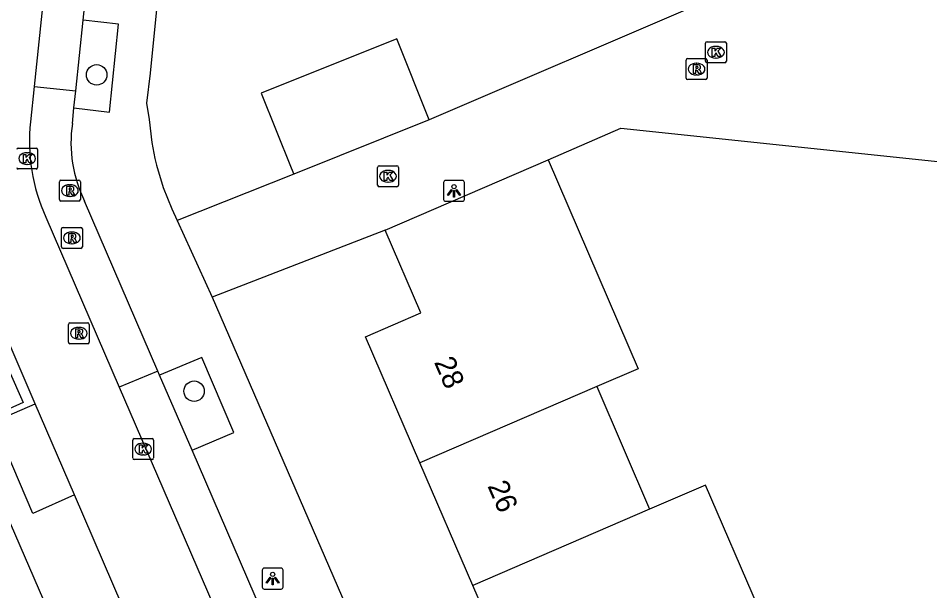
# Model space of a CAD drawing. Extents: x 162026 to 163499, y 387297 to 388169.
# Drawn here: x 162160.34 to 162203.93, y 387590.7 to 387618.05 of the extents above; entities that cross this region are included whole.
import ezdxf

# ---------------------------------------------------------------- set-up
doc = ezdxf.new("R2010")
doc.units = 0
for name, color, linetype in [('IMGEO_Boom', 7, 'Continuous'), ('IMGEO_Kolk', 7, 'Continuous'), ('IMGEO_Lichtpunt', 7, 'Continuous'), ('IMGEO_Muur', 7, 'Continuous'), ('IMGEO_Pand', 7, 'Continuous'), ('IMGEO_Pand_nummerreeks', 7, 'Continuous'), ('IMGEO_Parkeervlak_open', 7, 'Continuous'), ('IMGEO_Rijbaan_lokaal_open', 7, 'Continuous'), ('IMGEO_Rioolput', 7, 'Continuous'), ('IMGEO_Voetpad_gesloten', 7, 'Continuous'), ('IMGEO_Voetpad_open', 7, 'Continuous')]:
    doc.layers.add(name, color=color, linetype=linetype)

msp = doc.modelspace()

# ---------------------------------------------------------------- linework, layer by layer
at = {"layer": 'IMGEO_Boom'}
for centre in [(162164.088, 387615.347), (162168.747, 387600.231)]:
    msp.add_circle(centre, 0.489, dxfattribs=at)
at = {"layer": 'IMGEO_Kolk'}
for p, q in [((162193.203, 387616.002), (162193.203, 387616.854)), ((162193.278, 387616.928), (162194.13, 387616.928)), ((162194.204, 387616.854), (162194.204, 387616.002)), ((162193.691, 387616.708), (162193.716, 387616.708)), ((162193.714, 387616.148), (162193.689, 387616.148)), ((162194.13, 387615.928), (162193.278, 387615.928)), ((162160.337, 387611.849), (162161.189, 387611.849)), ((162160.75, 387611.629), (162160.775, 387611.629)), ((162161.263, 387611.775), (162161.263, 387610.923)), ((162161.189, 387610.849), (162160.337, 387610.849)), ((162160.773, 387611.069), (162160.748, 387611.069)), ((162177.52, 387610.075), (162177.52, 387610.927)), ((162177.595, 387611.001), (162178.447, 387611.001)), ((162178.008, 387610.781), (162178.033, 387610.781)), ((162178.521, 387610.927), (162178.521, 387610.075)), ((162178.447, 387610.001), (162177.595, 387610.001)), ((162178.031, 387610.221), (162178.006, 387610.221)), ((162165.812, 387597.039), (162165.812, 387597.891)), ((162165.887, 387597.965), (162166.739, 387597.965)), ((162166.3, 387597.745), (162166.325, 387597.745)), ((162166.813, 387597.891), (162166.813, 387597.039)), ((162166.739, 387596.965), (162165.887, 387596.965)), ((162166.323, 387597.185), (162166.298, 387597.185))]:
    msp.add_line(p, q, dxfattribs=at)
for points in [[(162193.203, 387616.002), (162193.203, 387616.854)], [(162193.278, 387616.928), (162194.13, 387616.928)], [(162194.204, 387616.854), (162194.204, 387616.002)], [(162193.524, 387616.628), (162193.647, 387616.628), (162193.647, 387616.477), (162193.777, 387616.628), (162193.941, 387616.628), (162193.795, 387616.477), (162193.948, 387616.228), (162193.796, 387616.228), (162193.711, 387616.392), (162193.647, 387616.325), (162193.647, 387616.228), (162193.524, 387616.228), (162193.524, 387616.628)], [(162194.13, 387615.928), (162193.278, 387615.928)], [(162160.337, 387611.849), (162161.189, 387611.849)], [(162161.263, 387611.775), (162161.263, 387610.923)], [(162160.583, 387611.549), (162160.706, 387611.549), (162160.706, 387611.398), (162160.836, 387611.549), (162161, 387611.549), (162160.854, 387611.398), (162161.007, 387611.149), (162160.855, 387611.149), (162160.77, 387611.313), (162160.706, 387611.246), (162160.706, 387611.149), (162160.583, 387611.149), (162160.583, 387611.549)], [(162161.189, 387610.849), (162160.337, 387610.849)], [(162177.52, 387610.075), (162177.52, 387610.927)], [(162177.595, 387611.001), (162178.447, 387611.001)], [(162178.521, 387610.927), (162178.521, 387610.075)], [(162177.841, 387610.701), (162177.964, 387610.701), (162177.964, 387610.55), (162178.094, 387610.701), (162178.258, 387610.701), (162178.112, 387610.55), (162178.265, 387610.301), (162178.113, 387610.301), (162178.028, 387610.465), (162177.964, 387610.398), (162177.964, 387610.301), (162177.841, 387610.301), (162177.841, 387610.701)], [(162178.447, 387610.001), (162177.595, 387610.001)], [(162165.812, 387597.039), (162165.812, 387597.891)], [(162165.887, 387597.965), (162166.739, 387597.965)], [(162166.133, 387597.665), (162166.256, 387597.665), (162166.256, 387597.514), (162166.386, 387597.665), (162166.55, 387597.665), (162166.404, 387597.514), (162166.557, 387597.265), (162166.405, 387597.265), (162166.32, 387597.429), (162166.256, 387597.362), (162166.256, 387597.265), (162166.133, 387597.265), (162166.133, 387597.665)], [(162166.813, 387597.891), (162166.813, 387597.039)], [(162166.739, 387596.965), (162165.887, 387596.965)]]:
    msp.add_lwpolyline(points, dxfattribs=at)
for centre, start, end in [((162193.28, 387616.852), 91.552, 178.448), ((162193.28, 387616.852), 91.552, 178.448), ((162194.128, 387616.852), 1.552, 88.448), ((162194.128, 387616.852), 1.552, 88.448), ((162193.28, 387616.004), 181.552, 268.448), ((162193.28, 387616.004), 181.552, 268.448), ((162194.128, 387616.004), 271.552, 358.448), ((162194.128, 387616.004), 271.552, 358.448), ((162160.339, 387611.773), 91.552, 178.448), ((162160.339, 387611.773), 91.552, 178.448), ((162161.187, 387611.773), 1.552, 88.448), ((162161.187, 387611.773), 1.552, 88.448), ((162160.339, 387610.925), 181.552, 268.448), ((162160.339, 387610.925), 181.552, 268.448), ((162161.187, 387610.925), 271.552, 358.448), ((162161.187, 387610.925), 271.552, 358.448), ((162177.597, 387610.925), 91.552, 178.448), ((162177.597, 387610.925), 91.552, 178.448), ((162178.445, 387610.925), 1.552, 88.448), ((162178.445, 387610.925), 1.552, 88.448), ((162177.597, 387610.077), 181.552, 268.448), ((162177.597, 387610.077), 181.552, 268.448), ((162178.445, 387610.077), 271.552, 358.448), ((162178.445, 387610.077), 271.552, 358.448), ((162165.889, 387597.889), 91.552, 178.448), ((162165.889, 387597.889), 91.552, 178.448), ((162166.737, 387597.889), 1.552, 88.448), ((162166.737, 387597.889), 1.552, 88.448), ((162165.889, 387597.041), 181.552, 268.448), ((162165.889, 387597.041), 181.552, 268.448), ((162166.737, 387597.041), 271.552, 358.448), ((162166.737, 387597.041), 271.552, 358.448)]:
    msp.add_arc(centre, 0.0765, start, end, dxfattribs=at)
for centre, major_axis, ratio, start_param, end_param in [((162193.69, 387616.428), (-0.387, 0.002), 0.722429, 4.712389, 7.853982), ((162193.715, 387616.428), (-0.39, 0.002), 0.717154, 1.570796, 4.712389), ((162160.749, 387611.349), (-0.387, 0.002), 0.722429, 4.712389, 7.853982), ((162160.774, 387611.349), (-0.39, 0.002), 0.717154, 1.570796, 4.712389), ((162178.007, 387610.501), (-0.387, 0.002), 0.722429, 4.712389, 7.853982), ((162178.032, 387610.501), (-0.39, 0.002), 0.717154, 1.570796, 4.712389), ((162166.299, 387597.465), (-0.387, 0.002), 0.722429, 4.712389, 7.853982), ((162166.324, 387597.465), (-0.39, 0.002), 0.717154, 1.570796, 4.712389)]:
    msp.add_ellipse(centre, major_axis=major_axis, ratio=ratio, start_param=start_param, end_param=end_param, dxfattribs=at)
at = {"layer": 'IMGEO_Lichtpunt'}
for p, q in [((162181.579, 387610.301), (162180.771, 387610.301)), ((162181.579, 387610.301), (162180.771, 387610.301)), ((162180.677, 387610.206), (162180.677, 387609.399)), ((162180.677, 387610.206), (162180.677, 387609.399)), ((162181.673, 387609.399), (162181.673, 387610.206)), ((162181.673, 387609.399), (162181.673, 387610.206)), ((162180.771, 387609.305), (162181.579, 387609.305)), ((162180.771, 387609.305), (162181.579, 387609.305)), ((162172.008, 387591.68), (162172.008, 387590.873)), ((162172.008, 387591.68), (162172.008, 387590.873)), ((162172.91, 387591.775), (162172.102, 387591.775)), ((162172.91, 387591.775), (162172.102, 387591.775)), ((162173.004, 387590.873), (162173.004, 387591.68)), ((162173.004, 387590.873), (162173.004, 387591.68)), ((162172.102, 387590.779), (162172.91, 387590.779)), ((162172.102, 387590.779), (162172.91, 387590.779))]:
    msp.add_line(p, q, dxfattribs=at)
for points in [[(162181.051, 387609.87), (162181.09, 387609.842), (162180.902, 387609.58), (162180.864, 387609.607), (162181.051, 387609.87)], [(162181.263, 387609.842), (162181.301, 387609.869), (162181.488, 387609.607), (162181.449, 387609.579), (162181.263, 387609.842)], [(162181.153, 387609.822), (162181.2, 387609.822), (162181.2, 387609.5), (162181.153, 387609.5), (162181.153, 387609.822)], [(162172.382, 387591.344), (162172.421, 387591.316), (162172.233, 387591.054), (162172.195, 387591.081), (162172.382, 387591.344)], [(162172.484, 387591.296), (162172.531, 387591.296), (162172.531, 387590.974), (162172.484, 387590.974), (162172.484, 387591.296)], [(162172.594, 387591.316), (162172.632, 387591.343), (162172.819, 387591.081), (162172.78, 387591.053), (162172.594, 387591.316)]]:
    msp.add_lwpolyline(points, dxfattribs=at)
for centre in [(162181.176, 387610.004), (162172.507, 387591.478)]:
    msp.add_circle(centre, 0.0994, dxfattribs=at)
for centre, start, end in [((162180.771, 387610.206), 90, 180), ((162180.771, 387610.206), 90, 180), ((162181.579, 387610.206), 0, 90), ((162181.579, 387610.206), 0, 90), ((162180.771, 387609.399), 180, 270), ((162180.771, 387609.399), 180, 270), ((162181.579, 387609.399), 270, 0), ((162181.579, 387609.399), 270, 360), ((162172.102, 387591.68), 90, 180), ((162172.102, 387591.68), 90, 180), ((162172.91, 387591.68), 0, 90), ((162172.91, 387591.68), 0, 90), ((162172.102, 387590.873), 180, 270), ((162172.102, 387590.873), 180, 270), ((162172.91, 387590.873), 270, 0), ((162172.91, 387590.873), 270, 360)]:
    msp.add_arc(centre, 0.0946, start, end, dxfattribs=at)
at = {"layer": 'IMGEO_Muur'}
msp.add_lwpolyline([(162185.674, 387611.291), (162189.153, 387612.794), (162207.795, 387610.848)], dxfattribs=at)
at = {"layer": 'IMGEO_Pand'}
for points in [[(162179.993, 387613.193), (162178.438, 387617.073), (162171.961, 387614.478), (162173.392, 387610.905), (162173.515, 387610.598)], [(162179.993, 387613.193), (162173.515, 387610.598)], [(162177.889, 387607.929), (162185.674, 387611.291)], [(162185.674, 387611.291), (162189.987, 387601.306), (162188.001, 387600.448)], [(162179.548, 387596.801), (162176.945, 387602.826), (162179.598, 387603.972), (162177.889, 387607.929)], [(162188.001, 387600.448), (162179.548, 387596.801)], [(162188.001, 387600.448), (162190.532, 387594.591)], [(162182.078, 387590.944), (162179.548, 387596.801)], [(162193.066, 387588.725), (162195.737, 387589.877), (162193.203, 387595.743), (162190.532, 387594.591)], [(162190.532, 387594.591), (162182.078, 387590.944)], [(162184.612, 387585.078), (162182.078, 387590.944)]]:
    msp.add_lwpolyline(points, dxfattribs=at)
at = {"layer": 'IMGEO_Parkeervlak_open'}
for points in [[(162163.084, 387614.58), (162163.447, 387617.963)], [(162168.662, 387597.412), (162167.091, 387600.998)]]:
    msp.add_lwpolyline(points, dxfattribs=at)
at = {"layer": 'IMGEO_Rijbaan_lokaal_open'}
for points in [[(162162.959, 387632.647), (162161.096, 387614.794)], [(162193.206, 387620.306), (162193.005, 387618.78), (162179.993, 387613.193)], [(162161.096, 387614.794), (162160.92, 387613.101)], [(162161.096, 387614.794), (162163.084, 387614.58)], [(162162.998, 387613.777), (162163.084, 387614.58)], [(162162.925, 387613.018), (162162.998, 387613.777)], [(162185.674, 387611.291), (162189.153, 387612.794), (162207.795, 387610.848)], [(162173.515, 387610.598), (162167.945, 387608.39)], [(162167.011, 387601.185), (162163.509, 387609.313)], [(162161.658, 387608.545), (162165.168, 387600.429)], [(162167.945, 387608.39), (162169.617, 387604.73)], [(162161.151, 387599.629), (162157.496, 387608.095)], [(162177.889, 387607.929), (162169.617, 387604.73)], [(162167.011, 387601.185), (162165.168, 387600.429)], [(162165.168, 387600.429), (162180.74, 387564.422)], [(162163.025, 387595.286), (162161.151, 387599.629)], [(162167.139, 387585.739), (162163.025, 387595.286)], [(162159.648, 387593.779), (162159.956, 387593.918), (162163.134, 387586.559)]]:
    msp.add_lwpolyline(points, dxfattribs=at)
for centre, radius, start, end in [((162169.672, 387612.181), 8.8, 173.9988, 204.4034), ((162169.229, 387612.113), 6.369, 171.8316, 206.0834)]:
    msp.add_arc(centre, radius, start, end, dxfattribs=at)
at = {"layer": 'IMGEO_Rioolput'}
for p, q in [((162192.276, 387615.196), (162192.276, 387616.048)), ((162192.351, 387616.122), (162193.203, 387616.122)), ((162193.277, 387616.048), (162193.277, 387615.196)), ((162192.764, 387615.902), (162192.789, 387615.902)), ((162193.203, 387615.122), (162192.351, 387615.122)), ((162192.787, 387615.342), (162192.762, 387615.342)), ((162162.382, 387610.316), (162163.234, 387610.316)), ((162162.307, 387609.39), (162162.307, 387610.242)), ((162162.795, 387610.096), (162162.82, 387610.096)), ((162163.308, 387610.242), (162163.308, 387609.39)), ((162162.818, 387609.536), (162162.793, 387609.536)), ((162163.234, 387609.316), (162162.382, 387609.316)), ((162162.404, 387607.131), (162162.404, 387607.983)), ((162162.479, 387608.057), (162163.331, 387608.057)), ((162162.892, 387607.837), (162162.917, 387607.837)), ((162163.405, 387607.983), (162163.405, 387607.131)), ((162162.915, 387607.277), (162162.89, 387607.277)), ((162163.331, 387607.057), (162162.479, 387607.057)), ((162162.733, 387602.574), (162162.733, 387603.426)), ((162162.808, 387603.5), (162163.66, 387603.5)), ((162163.734, 387603.426), (162163.734, 387602.574)), ((162163.221, 387603.28), (162163.246, 387603.28)), ((162163.66, 387602.5), (162162.808, 387602.5)), ((162163.244, 387602.72), (162163.219, 387602.72))]:
    msp.add_line(p, q, dxfattribs=at)
for points in [[(162192.276, 387615.196), (162192.276, 387616.048)], [(162192.351, 387616.122), (162193.203, 387616.122)], [(162193.277, 387616.048), (162193.277, 387615.196)], [(162192.865, 387615.82), (162192.613, 387615.822), (162192.613, 387615.422)], [(162192.613, 387615.422), (162192.737, 387615.422), (162192.737, 387615.584), (162192.748, 387615.584)], [(162192.791, 387615.741), (162192.737, 387615.741), (162192.737, 387615.66)], [(162192.737, 387615.66), (162192.789, 387615.66)], [(162192.795, 387615.555), (162192.866, 387615.422), (162193.006, 387615.422), (162192.941, 387615.548)], [(162193.203, 387615.122), (162192.351, 387615.122)], [(162162.382, 387610.316), (162163.234, 387610.316)], [(162162.307, 387609.39), (162162.307, 387610.242)], [(162162.896, 387610.014), (162162.644, 387610.016), (162162.644, 387609.616)], [(162162.822, 387609.935), (162162.768, 387609.935), (162162.768, 387609.854)], [(162163.308, 387610.242), (162163.308, 387609.39)], [(162162.644, 387609.616), (162162.768, 387609.616), (162162.768, 387609.778), (162162.779, 387609.778)], [(162162.768, 387609.854), (162162.82, 387609.854)], [(162162.826, 387609.749), (162162.897, 387609.616), (162163.037, 387609.616), (162162.972, 387609.742)], [(162163.234, 387609.316), (162162.382, 387609.316)], [(162162.404, 387607.131), (162162.404, 387607.983)], [(162162.479, 387608.057), (162163.331, 387608.057)], [(162162.993, 387607.755), (162162.741, 387607.757), (162162.741, 387607.357)], [(162163.405, 387607.983), (162163.405, 387607.131)], [(162162.741, 387607.357), (162162.865, 387607.357), (162162.865, 387607.519), (162162.876, 387607.519)], [(162162.919, 387607.676), (162162.865, 387607.676), (162162.865, 387607.595)], [(162162.865, 387607.595), (162162.917, 387607.595)], [(162162.923, 387607.49), (162162.994, 387607.357), (162163.134, 387607.357), (162163.069, 387607.483)], [(162163.331, 387607.057), (162162.479, 387607.057)], [(162162.733, 387602.574), (162162.733, 387603.426)], [(162162.808, 387603.5), (162163.66, 387603.5)], [(162163.734, 387603.426), (162163.734, 387602.574)], [(162163.322, 387603.198), (162163.07, 387603.2), (162163.07, 387602.8)], [(162163.07, 387602.8), (162163.194, 387602.8), (162163.194, 387602.962), (162163.205, 387602.962)], [(162163.248, 387603.119), (162163.194, 387603.119), (162163.194, 387603.038)], [(162163.194, 387603.038), (162163.246, 387603.038)], [(162163.252, 387602.933), (162163.323, 387602.8), (162163.463, 387602.8), (162163.398, 387602.926)], [(162163.66, 387602.5), (162162.808, 387602.5)]]:
    msp.add_lwpolyline(points, dxfattribs=at)
for centre, radius, start, end in [((162192.353, 387616.046), 0.0765, 91.552, 178.448), ((162192.353, 387616.046), 0.0765, 91.552, 178.448), ((162193.201, 387616.046), 0.0765, 1.552, 88.448), ((162193.201, 387616.046), 0.0765, 1.552, 88.448), ((162192.747, 387615.531), 0.0533, 26.0293, 88.6989), ((162192.773, 387615.849), 0.19, 274.7715, 282.9687), ((162192.797, 387615.645), 0.0964, 77.0061, 93.1865), ((162192.811, 387615.702), 0.0378, 276.6634, 79.6772), ((162192.864, 387615.71), 0.109, 350.3612, 89.416), ((162192.862, 387615.71), 0.112, 277.5842, 350.9817), ((162192.846, 387615.495), 0.108, 29.5134, 73.7905), ((162192.353, 387615.198), 0.0765, 181.552, 268.448), ((162192.353, 387615.198), 0.0765, 181.552, 268.448), ((162193.201, 387615.198), 0.0765, 271.552, 358.448), ((162193.201, 387615.198), 0.0765, 271.552, 358.448), ((162162.384, 387610.24), 0.0765, 91.552, 178.448), ((162162.384, 387610.24), 0.0765, 91.552, 178.448), ((162163.232, 387610.24), 0.0765, 1.552, 88.448), ((162163.232, 387610.24), 0.0765, 1.552, 88.448), ((162162.828, 387609.839), 0.0964, 77.0061, 93.1865), ((162162.842, 387609.896), 0.0378, 276.6634, 79.6772), ((162162.895, 387609.904), 0.109, 350.3612, 89.416), ((162162.893, 387609.904), 0.112, 277.5842, 350.9817), ((162162.778, 387609.725), 0.0533, 26.0293, 88.6989), ((162162.804, 387610.043), 0.19, 274.7715, 282.9687), ((162162.877, 387609.689), 0.108, 29.5134, 73.7905), ((162162.384, 387609.392), 0.0765, 181.552, 268.448), ((162162.384, 387609.392), 0.0765, 181.552, 268.448), ((162163.232, 387609.392), 0.0765, 271.552, 358.448), ((162163.232, 387609.392), 0.0765, 271.552, 358.448), ((162162.481, 387607.981), 0.0765, 91.552, 178.448), ((162162.481, 387607.981), 0.0765, 91.552, 178.448), ((162162.992, 387607.645), 0.109, 350.3612, 89.416), ((162163.329, 387607.981), 0.0765, 1.552, 88.448), ((162163.329, 387607.981), 0.0765, 1.552, 88.448), ((162162.875, 387607.466), 0.0533, 26.0293, 88.6989), ((162162.901, 387607.784), 0.19, 274.7715, 282.9687), ((162162.925, 387607.58), 0.0964, 77.0061, 93.1865), ((162162.939, 387607.637), 0.0378, 276.6634, 79.6772), ((162162.99, 387607.645), 0.112, 277.5842, 350.9817), ((162162.974, 387607.43), 0.108, 29.5134, 73.7905), ((162162.481, 387607.133), 0.0765, 181.552, 268.448), ((162162.481, 387607.133), 0.0765, 181.552, 268.448), ((162163.329, 387607.133), 0.0765, 271.552, 358.448), ((162163.329, 387607.133), 0.0765, 271.552, 358.448), ((162162.81, 387603.424), 0.0765, 91.552, 178.448), ((162162.81, 387603.424), 0.0765, 91.552, 178.448), ((162163.658, 387603.424), 0.0765, 1.552, 88.448), ((162163.658, 387603.424), 0.0765, 1.552, 88.448), ((162163.204, 387602.909), 0.0533, 26.0293, 88.6989), ((162163.23, 387603.227), 0.19, 274.7715, 282.9687), ((162163.254, 387603.023), 0.0964, 77.0061, 93.1865), ((162163.268, 387603.08), 0.0378, 276.6634, 79.6772), ((162163.321, 387603.088), 0.109, 350.3612, 89.416), ((162163.319, 387603.088), 0.112, 277.5842, 350.9817), ((162163.303, 387602.873), 0.108, 29.5134, 73.7905), ((162162.81, 387602.576), 0.0765, 181.552, 268.448), ((162162.81, 387602.576), 0.0765, 181.552, 268.448), ((162163.658, 387602.576), 0.0765, 271.552, 358.448), ((162163.658, 387602.576), 0.0765, 271.552, 358.448)]:
    msp.add_arc(centre, radius, start, end, dxfattribs=at)
for centre, major_axis, ratio, start_param, end_param in [((162192.763, 387615.622), (-0.387, 0.002), 0.722429, 4.712389, 7.853982), ((162192.788, 387615.622), (-0.39, 0.002), 0.717154, 1.570796, 4.712389), ((162162.794, 387609.816), (-0.387, 0.002), 0.722429, 4.712389, 7.853982), ((162162.819, 387609.816), (-0.39, 0.002), 0.717154, 1.570796, 4.712389), ((162162.891, 387607.557), (-0.387, 0.002), 0.722429, 4.712389, 7.853982), ((162162.916, 387607.557), (-0.39, 0.002), 0.717154, 1.570796, 4.712389), ((162163.22, 387603), (-0.387, 0.002), 0.722429, 4.712389, 7.853982), ((162163.245, 387603), (-0.39, 0.002), 0.717154, 1.570796, 4.712389)]:
    msp.add_ellipse(centre, major_axis=major_axis, ratio=ratio, start_param=start_param, end_param=end_param, dxfattribs=at)
at = {"layer": 'IMGEO_Voetpad_gesloten'}
msp.add_lwpolyline([(162159.036, 387599.012), (162158.375, 387600.581), (162159.892, 387601.237), (162160.567, 387599.686), (162159.036, 387599.012)], dxfattribs=at)
at = {"layer": 'IMGEO_Voetpad_open'}
for points in [[(162163.447, 387617.963), (162164.387, 387626.952), (162164.393, 387627.006)], [(162167.307, 387621.991), (162166.652, 387615.431), (162166.477, 387613.998), (162166.603, 387613.218), (162166.727, 387612.116), (162166.875, 387611.347), (162166.949, 387611.031), (162167.267, 387609.969), (162167.679, 387608.941), (162167.945, 387608.39)], [(162162.998, 387613.777), (162164.705, 387613.564), (162165.139, 387617.764), (162163.447, 387617.963)], [(162169.617, 387604.73), (162206.97, 387518.594), (162207.038, 387518.455), (162207.119, 387518.322), (162207.211, 387518.197), (162207.314, 387518.081), (162207.427, 387517.974), (162207.549, 387517.878), (162207.679, 387517.793), (162207.816, 387517.72), (162207.959, 387517.66), (162208.107, 387517.613), (162208.259, 387517.579), (162208.316, 387517.57), (162213.597, 387516.968)], [(162168.662, 387597.412), (162170.641, 387598.257), (162169.112, 387601.843), (162167.091, 387600.998)], [(162167.091, 387600.998), (162167.011, 387601.185)], [(162163.025, 387595.286), (162161.041, 387594.389), (162159.155, 387598.767), (162161.151, 387599.629)], [(162175.938, 387580.549), (162168.662, 387597.412)]]:
    msp.add_lwpolyline(points, dxfattribs=at)

# ---------------------------------------------------------------- texts
at = {"layer": 'IMGEO_Pand_nummerreeks'}
for s, p in [('28', (162180.211, 387601.623)), ('26', (162182.765, 387595.706))]:
    msp.add_text(s, height=1, rotation=293.3627, dxfattribs=at).set_placement(p)

doc.saveas('drawing.dxf')
